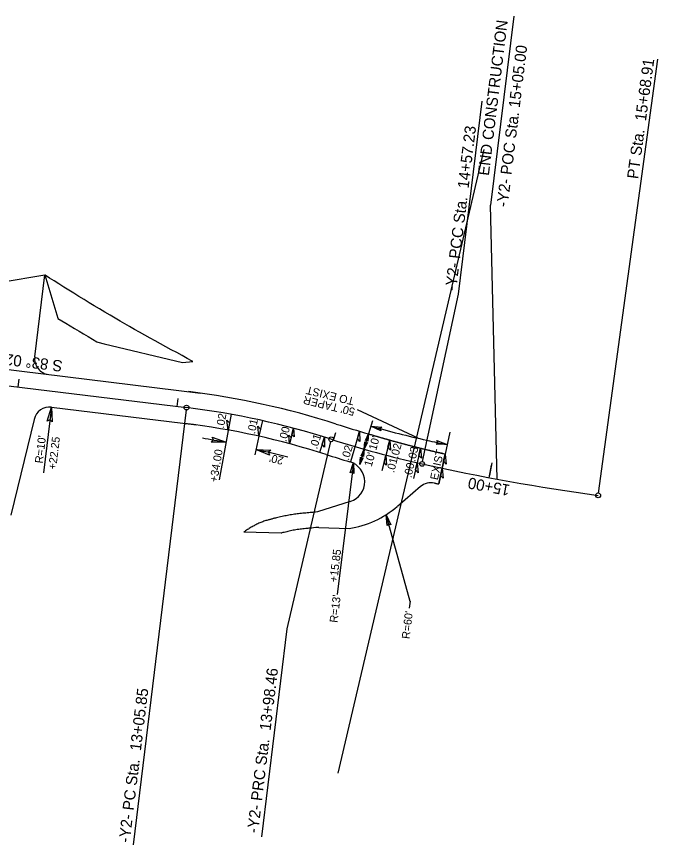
# Model space of a CAD drawing. Extents: x 472216 to 481979, y 489069 to 507339.
# Drawn here: x 481578 to 481979, y 490719 to 491229 of the extents above; entities that cross this region are included whole.
import ezdxf

# ---------------------------------------------------------------- set-up
doc = ezdxf.new("R2010")
doc.units = 0
for name, color, linetype in [('Old_Level_12', 7, 'Continuous'), ('Prop Drainage Structure Drop Inlet Grate 2 Narrow Slots and Sag Grates 840 24 CELL', 7, 'Continuous'), ('Prop Drainage Structure Drop Inlet Grate 2 Wide Slots and Sag Grates 840 22 Label', 7, 'Continuous'), ('Prop Drainage Structure Outlet Berm Ditch 850 10 CELL', 7, 'Continuous'), ('Prop Drainage Structure Pipe CSP 15in', 7, 'Continuous'), ('Prop Drainage Structure Pipe RCP 24in Class III Label', 7, 'Continuous'), ('Prop Earthen Structure Head Ditch', 7, 'Continuous'), ('Sheet Block Revision CELL', 7, 'Continuous'), ('Sheet North Arrow Point CELL', 7, 'Continuous'), ('Sheet PE Seal Cell', 7, 'Continuous'), ('Sheet Plan And Profile CELL', 7, 'Continuous'), ('Sheet Plot Border Inside CELL', 7, 'Continuous'), ('Sheet Profile Grid Major CELL', 7, 'Continuous'), ('Sheet Profile Grid Minor CELL', 7, 'Continuous')]:
    doc.layers.add(name, color=color, linetype=linetype)

msp = doc.modelspace()

# ---------------------------------------------------------------- linework, layer by layer
at = {"layer": 'Old_Level_12'}
for p, q in [((481888.83, 491229.07), (481874.43, 491111.11)), ((481941.78, 490931.42), (481978.69, 491202.42)), ((481854.41, 491055.64), (481869.13, 491176.13)), ((481878.48, 490940.06), (481874.43, 491111.11)), ((481831.93, 490951.07), (481854.41, 491055.64)), ((481684.46, 490983.3), (481651.3, 490711.81)), ((481774.51, 490963.53), (481747.36, 490846.65)), ((481747.36, 490846.65), (481731.5, 490716.79))]:
    msp.add_line(p, q, dxfattribs=at)
for centre in [(481684.64, 490984.78), (481774.97, 490964.96), (481831.67, 490949.6), (481941.57, 490929.93)]:
    msp.add_circle(centre, 1.5, dxfattribs=at)
at = {"layer": 'Prop Drainage Structure Drop Inlet Grate 2 Narrow Slots and Sag Grates 840 24 CELL'}
for points in [[(481710.69, 490970.73), (481709.79, 490976.99), (481711.51, 490975.28)], [(481729.89, 490966.85), (481729.25, 490973.14), (481730.9, 490971.36)], [(481751.5, 490971.85), (481751.83, 490966.45), (481750.48, 490968.03)], [(481792.64, 490969.99), (481792.87, 490963.67), (481791.34, 490965.55)], [(481748.92, 490962.19), (481748.59, 490967.59), (481749.94, 490966.01)], [(481770.71, 490966.31), (481770.84, 490959.98), (481769.34, 490961.89)], [(481811.55, 490964.48), (481811.97, 490958.17), (481810.38, 490960)], [(481809.09, 490955.05), (481809.51, 490948.74), (481807.92, 490950.57)], [(481830.6, 490959.45), (481831.22, 490953.16), (481829.57, 490954.94)], [(481846.04, 490955.77), (481846.75, 490949.49), (481845.08, 490951.25)], [(481828.52, 490950.3), (481829.14, 490944.01), (481827.49, 490945.79)], [(481844.15, 490946.88), (481844.86, 490940.6), (481843.19, 490942.36)]]:
    msp.add_lwpolyline(points, close=True, dxfattribs=at)
at = {"layer": 'Prop Drainage Structure Drop Inlet Grate 2 Wide Slots and Sag Grates 840 22 Label'}
for p, q in [((481712.47, 490980.57), (481705.05, 490939.56)), ((481732.07, 490976.61), (481729.89, 490966.85)), ((481751.5, 490971.85), (481748.92, 490962.19)), ((481792.64, 490969.99), (481786.99, 490950.8)), ((481729.89, 490966.85), (481727.29, 490955.19)), ((481770.71, 490966.31), (481767.74, 490956.76)), ((481811.55, 490964.48), (481806.56, 490945.36)), ((481830.6, 490959.45), (481826.29, 490940.53)), ((481846.04, 490955.77), (481842.06, 490937.06))]:
    msp.add_line(p, q, dxfattribs=at)
for points in [[(481700.74, 490966.28), (481709.32, 490963.16), (481700.13, 490963.19), (481701.55, 490964.56)], [(481736.47, 490955.1), (481728.03, 490958.6), (481737.21, 490958.16), (481735.74, 490956.86)]]:
    msp.add_lwpolyline(points, close=True, dxfattribs=at)
for centre, start, end in [((481865.11, 491859.73), 259.19839, 260.14284), ((481523.58, 490071.87), 75.73135, 77.01525)]:
    msp.add_arc(centre, 910, start, end, dxfattribs=at)
at = {"layer": 'Prop Drainage Structure Outlet Berm Ditch 850 10 CELL'}
for points in [[(481597.79, 490976.26), (481600.45, 490984.99), (481600.91, 490975.81), (481599.47, 490977.15)], [(481805.9, 490970.3), (481799.7, 490973.21), (481806.56, 490972.57), (481805.41, 490971.64)], [(481796.38, 490964.21), (481798.32, 490968.35), (481797.89, 490963.77), (481797.27, 490964.54)], [(481797.55, 490962.97), (481795.61, 490958.83), (481796.04, 490963.41), (481796.66, 490962.64)], [(481840.91, 490964.15), (481847.28, 490961.63), (481840.39, 490961.84), (481841.48, 490962.84)], [(481793.67, 490954.7), (481795.61, 490958.83), (481795.18, 490954.26), (481794.57, 490955.02)], [(481786.81, 490943.92), (481788.79, 490950.47), (481789.15, 490943.59), (481788.06, 490944.59)], [(481794.82, 490953.34), (481792.88, 490949.21), (481793.3, 490953.78), (481793.92, 490953.02)], [(481809.87, 490911.03), (481809.18, 490917.85), (481812.15, 490911.63), (481810.77, 490912.14)]]:
    msp.add_lwpolyline(points, close=True, dxfattribs=at)
at = {"layer": 'Prop Drainage Structure Pipe RCP 24in Class III Label'}
for p, q in [((481568.91, 491062.98), (481596.21, 491067.55)), ((481589.95, 491016.5), (481596.21, 491067.55)), ((481529.17, 491013.85), (481693.34, 490993.8)), ((481600.45, 490984.99), (481690.91, 490973.94)), ((481589.52, 490977.4), (481575.09, 490917.57)), ((481842.06, 490937.06), (481846.04, 490955.77)), ((481830.74, 490935.46), (481816.26, 490923.07)), ((481786.82, 490926.08), (481766.47, 490919.57)), ((481767.31, 490909.95), (481786.13, 490909.28)), ((481743.8, 490906.42), (481720.37, 490906.96))]:
    msp.add_line(p, q, dxfattribs=at)
for centre, radius, start, end in [((481599.87, 491015.29), 10, 173.0092, 263.0365), ((481625.23, 490498.4), 500, 72.2072, 83.0365), ((481599.24, 490975.07), 10, 83.0365, 166.4809), ((481625.23, 490498.4), 480, 72.2072, 83.0365), ((481970.53, 491574.35), 630, 252.20723, 254.13546), ((481970.53, 491574.35), 650, 252.20723, 253.55676), ((481782.86, 490938.47), 13, 287.7387, 73.5568), ((481837.24, 490927.87), 10, 77.8494, 130.5606), ((481777.19, 490968.61), 60, 278.5685, 310.5606)]:
    msp.add_arc(centre, radius, start, end, dxfattribs=at)
msp.add_spline([(481798.32, 490968.35), (481798.95, 490968.15), (481799.59, 490967.96), (481800.23, 490967.77), (481800.86, 490967.58), (481801.5, 490967.39), (481802.14, 490967.2), (481802.78, 490967.01), (481803.41, 490966.82), (481804.05, 490966.63), (481804.69, 490966.44), (481805.33, 490966.26), (481805.97, 490966.07), (481806.61, 490965.88), (481807.25, 490965.7), (481807.89, 490965.52), (481808.53, 490965.33), (481809.17, 490965.15), (481809.81, 490964.97), (481810.45, 490964.79), (481811.09, 490964.61), (481811.73, 490964.43), (481812.37, 490964.25), (481813.01, 490964.07), (481813.65, 490963.89), (481814.29, 490963.71), (481814.93, 490963.54), (481815.58, 490963.36), (481816.22, 490963.19), (481816.86, 490963.01), (481817.5, 490962.84), (481818.15, 490962.66), (481818.79, 490962.49), (481819.43, 490962.32), (481820.07, 490962.15), (481820.72, 490961.98), (481821.36, 490961.81), (481822.01, 490961.64), (481822.65, 490961.47), (481823.29, 490961.3), (481823.94, 490961.14), (481824.58, 490960.97), (481825.23, 490960.8), (481825.87, 490960.64), (481826.52, 490960.47), (481827.16, 490960.31), (481827.81, 490960.15), (481828.45, 490959.99), (481829.1, 490959.82), (481829.75, 490959.66), (481830.39, 490959.5), (481831.04, 490959.34), (481831.69, 490959.18), (481832.33, 490959.03), (481832.98, 490958.87), (481833.63, 490958.71), (481834.28, 490958.55), (481834.93, 490958.4), (481835.58, 490958.24), (481836.24, 490958.08), (481836.89, 490957.93), (481837.54, 490957.77), (481838.19, 490957.62), (481838.85, 490957.46), (481839.5, 490957.31), (481840.15, 490957.15), (481840.81, 490957), (481841.46, 490956.84), (481842.11, 490956.69), (481842.77, 490956.54), (481843.42, 490956.38), (481844.07, 490956.23), (481844.73, 490956.08), (481846.04, 490955.77)], degree=3, dxfattribs=at)
for points in [[(481839.35, 490937.64), (481839.37, 490937.64), (481839.38, 490937.64), (481839.4, 490937.63), (481839.62, 490937.58), (481839.84, 490937.54), (481840.07, 490937.49), (481840.29, 490937.44), (481840.51, 490937.39), (481840.73, 490937.35), (481841.18, 490937.25), (481841.62, 490937.16), (481842.06, 490937.06)], [(481766.47, 490919.57), (481764.64, 490919.39), (481762.81, 490919.24), (481760.97, 490919.08), (481759.14, 490918.91), (481757.31, 490918.73), (481755.47, 490918.55), (481753.74, 490918.38), (481752.01, 490918.12), (481750.28, 490917.85), (481748.56, 490917.58), (481746.84, 490917.26), (481745.14, 490916.9), (481743.42, 490916.54), (481741.72, 490916.16), (481740.02, 490915.74), (481739.17, 490915.52), (481738.32, 490915.3), (481737.47, 490915.07), (481736.61, 490914.85), (481735.77, 490914.61), (481734.92, 490914.36), (481733.61, 490913.98), (481732.33, 490913.52), (481731.07, 490913.02), (481729.81, 490912.52), (481728.59, 490911.94), (481727.4, 490911.31), (481726.19, 490910.67), (481725.01, 490910), (481723.86, 490909.28), (481722.69, 490908.54), (481721.54, 490907.78), (481720.41, 490906.99), (481720.4, 490906.98), (481720.39, 490906.97), (481720.37, 490906.96)], [(481767.31, 490909.95), (481764.49, 490909.71), (481761.67, 490909.45), (481758.86, 490909.2), (481757.17, 490909.05), (481755.5, 490908.82), (481753.82, 490908.56), (481752.15, 490908.31), (481750.49, 490907.99), (481748.83, 490907.63), (481747.17, 490907.26), (481745.52, 490906.87), (481743.88, 490906.44), (481743.85, 490906.43), (481743.83, 490906.43), (481743.8, 490906.42)]]:
    msp.add_open_spline(points, degree=3, dxfattribs=at)
at = {"layer": 'Prop Earthen Structure Head Ditch'}
for p, q in [((481596.21, 491067.55), (481604.32, 491040.52)), ((481629.28, 491025.53), (481633.24, 491024.59)), ((481633.24, 491024.59), (481682.18, 491012.85)), ((481682.18, 491012.85), (481688.69, 491013.52)), ((481688.69, 491013.52), (481688.18, 491013.78))]:
    msp.add_line(p, q, dxfattribs=at)
for points in [[(481688.18, 491013.78), (481685.17, 491015.46), (481681.87, 491017.26), (481678.53, 491019.07), (481675.12, 491020.9), (481671.73, 491022.74), (481668.38, 491024.57), (481665.11, 491026.36), (481661.91, 491028.13), (481658.66, 491029.92), (481655.37, 491031.75), (481652.19, 491033.55), (481649.14, 491035.33), (481646.18, 491037.07), (481643.28, 491038.79), (481640.22, 491040.59), (481636.98, 491042.48), (481633.68, 491044.41), (481630.36, 491046.37), (481627.09, 491048.31), (481623.9, 491050.22), (481620.7, 491052.17), (481617.5, 491054.17), (481614.33, 491056.14), (481611.2, 491058.07), (481608.09, 491060), (481604.99, 491061.94), (481602.02, 491063.82), (481599.18, 491065.63), (481596.48, 491067.37), (481596.21, 491067.55)], [(481604.32, 491040.52), (481604.47, 491040.43), (481609.41, 491037.47), (481612.09, 491035.87), (481614.85, 491034.22), (481617.63, 491032.54), (481620.44, 491030.85), (481623.27, 491029.13), (481626.05, 491027.46), (481628.69, 491025.88), (481629.28, 491025.53)]]:
    msp.add_lwpolyline(points, dxfattribs=at)
at = {"layer": 'Sheet Block Revision CELL'}
for p, q in [((481600.45, 490984.99), (481595.45, 490944.06)), ((481829.18, 490965.61), (481791.31, 490983.33)), ((481800.64, 490976.52), (481798.32, 490968.35)), ((481792.88, 490949.21), (481798.32, 490968.35)), ((481848.92, 490969.38), (481846.04, 490955.77)), ((481788.8, 490950.27), (481778.75, 490867.96)), ((481824.21, 490863.78), (481809.18, 490917.85)), ((481824.21, 490863.79), (481823.7, 490859.61))]:
    msp.add_line(p, q, dxfattribs=at)
for centre, radius, start, end in [((481969.18, 491569.6), 620, 254.13546, 257.46821), ((482121.07, 492252.92), 1320, 257.46821, 258.02885)]:
    msp.add_arc(centre, radius, start, end, dxfattribs=at)
at = {"layer": 'Sheet North Arrow Point CELL'}
msp.add_line((481381.05, 491021.87), (481684.64, 490984.78), dxfattribs=at)
for centre, radius, start, end in [((481625.23, 490498.4), 490, 72.2072, 83.0365), ((481970.53, 491574.35), 640, 252.20723, 257.46821), ((482122.42, 492257.67), 1340, 257.46821, 262.24359)]:
    msp.add_arc(centre, radius, start, end, dxfattribs=at)
at = {"layer": 'Sheet PE Seal Cell'}
for p, q in [((481579.57, 490997.62), (481580.18, 491002.58)), ((481678.84, 490985.49), (481679.44, 490990.46)), ((481776.43, 490964.49), (481777.95, 490969.26))]:
    msp.add_line(p, q, dxfattribs=at)
at = {"layer": 'Sheet Plot Border Inside CELL'}
msp.add_line((481870.22, 491145.94), (481779.02, 490756.47), dxfattribs=at)
at = {"layer": 'Sheet Profile Grid Minor CELL'}
for p, q in [((481873.86, 490942.36), (481875.35, 490950.22)), ((481873.56, 490940.98), (481875.05, 490948.84))]:
    msp.add_line(p, q, dxfattribs=at)

# ---------------------------------------------------------------- texts
at = {"layer": 'Old_Level_12'}
for s, rotation, p in [('END CONSTRUCTION', 83.0365, (481873.32, 491129.3)), ('-Y2- POC Sta. 15+05.00', 83.0365, (481885.02, 491109.67)), ('PT Sta.  15+68.91', 82.2436, (481966.43, 491127.23)), ('-Y2- PCC Sta.  14+57.23', 83.0365, (481852.86, 491057.23)), ('-Y2- PRC Sta.  13+98.46', 83.044, (481729.3, 490718.71)), ('-Y2- PC Sta.  13+05.85', 83.0365, (481649.18, 490712.79))]:
    msp.add_text(s, height=7, rotation=rotation, dxfattribs=at).set_placement(p)
at = {"layer": 'Prop Drainage Structure Drop Inlet Grate 2 Narrow Slots and Sag Grates 840 24 CELL'}
for s, rotation, p in [('.02', 79.745, (481707.95, 490971.5)), ('.01', 77.4063, (481727.29, 490967.99)), ('.00', 75.0677, (481746.92, 490963.13)), ('.01', 72.7289, (481766.13, 490958.5)), ('.02', 73.5985, (481785.86, 490951.47)), ('.02', 75.8322, (481816.68, 490952.76)), ('.03', 77.1795, (481827.39, 490950.64)), ('EXIST', 78.0146, (481841.49, 490939.23)), ('.01', 75.8322, (481814.22, 490943.76)), ('.00', 77.1795, (481825, 490940.63))]:
    msp.add_text(s, height=5, rotation=rotation, dxfattribs=at).set_placement(p)
at = {"layer": 'Prop Drainage Structure Drop Inlet Grate 2 Wide Slots and Sag Grates 840 22 Label'}
for s, rotation, p in [('+34.00', 80.3885, (481703.89, 490937.9)), ("20'", 166.6932, (481745.59, 490953.77))]:
    msp.add_text(s, height=5, rotation=rotation, dxfattribs=at).set_placement(p)
at = {"layer": 'Prop Drainage Structure Pipe CSP 15in'}
for s, rotation, p in [('TO EXIST', 166.3035, (481789.68, 490990.97)), ("50' TAPER ", 166.3035, (481790.13, 490984.33)), ("R=10'", 83.0365, (481594.94, 490949.71)), ('+22.25', 83.0365, (481603.26, 490945.79)), ("10'", 74.1355, (481802.99, 490957.71)), ("10'", 74.1355, (481800.18, 490947.5)), ('+15.85', 83.0365, (481778.71, 490875.53)), ("R=13'", 83.0365, (481778.85, 490850.21)), ("R=60'", 83.0365, (481823.89, 490840.06))]:
    msp.add_text(s, height=5, rotation=rotation, dxfattribs=at).set_placement(p)
at = {"layer": 'Sheet Plan And Profile CELL'}
msp.add_text('S 83%%d 02\' 11.4" E', height=7, rotation=173.0365, dxfattribs=at).set_placement((481607.64, 491014.04))
at = {"layer": 'Sheet Profile Grid Major CELL'}
msp.add_text('15+00', height=7, rotation=169.2995, dxfattribs=at).set_placement((481886.91, 490936.39))

doc.saveas('drawing.dxf')
